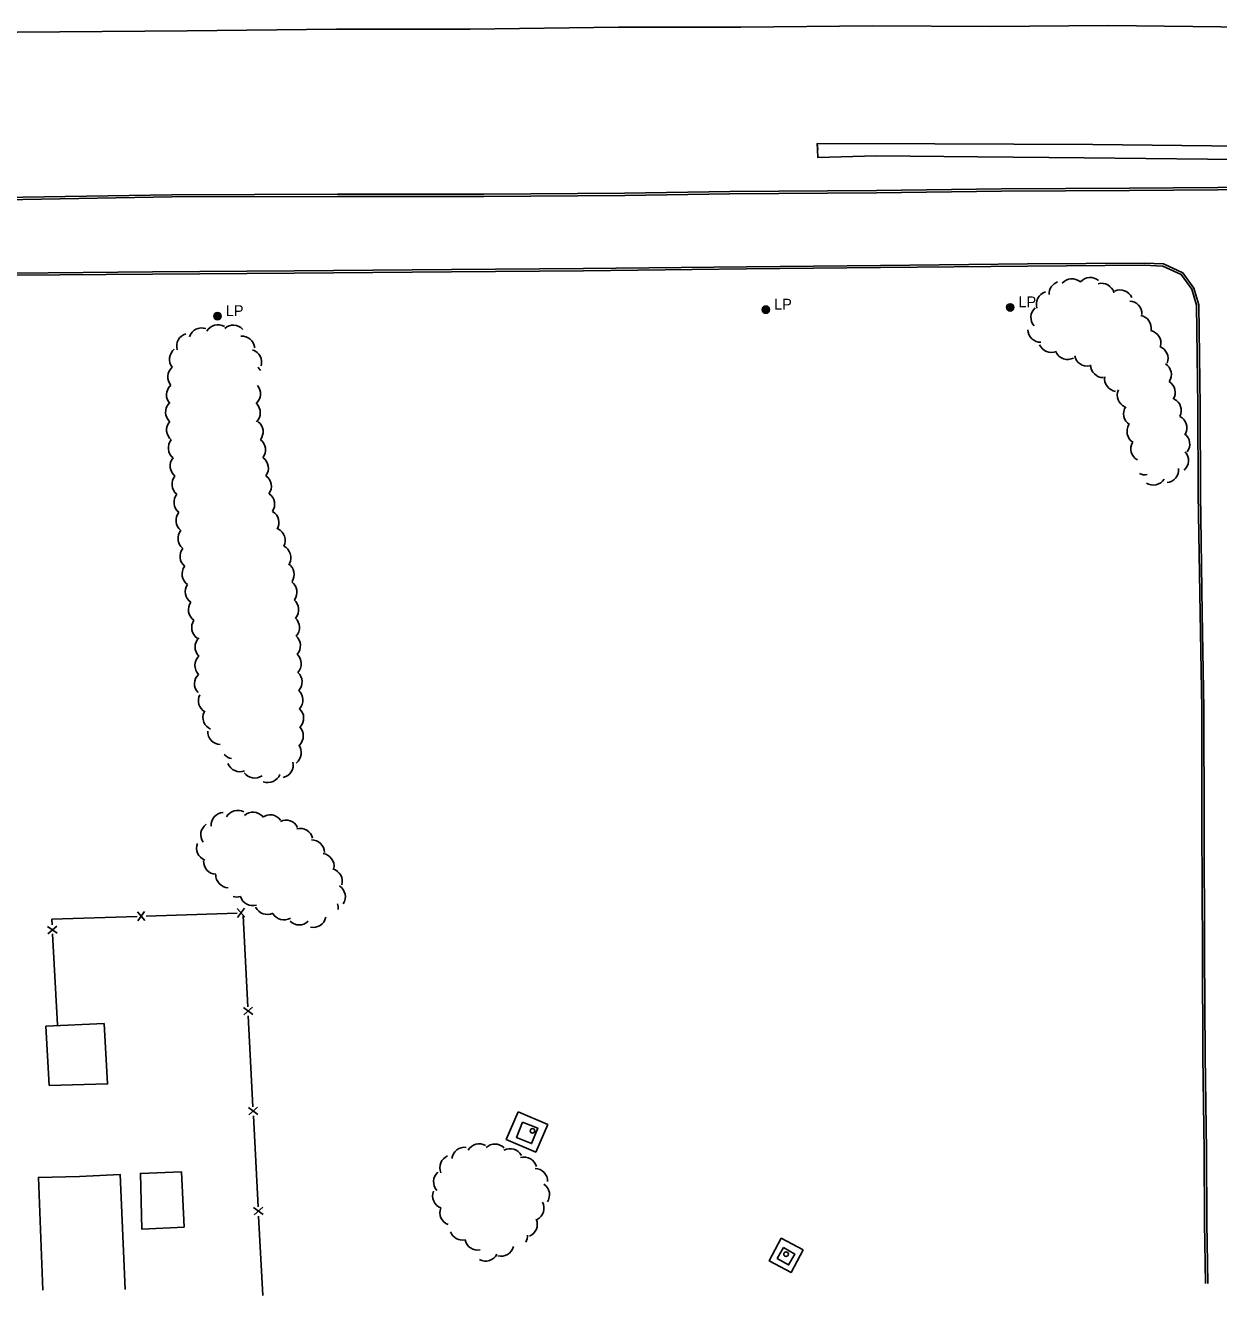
# Model space of a CAD drawing. Extents: x 2402803 to 2427059, y 6985292 to 6997652.
# Drawn here: x 2406653 to 2407177, y 6990718 to 6991276 of the extents above; entities that cross this region are included whole.
import ezdxf

# ---------------------------------------------------------------- set-up
doc = ezdxf.new("R2010")
doc.units = 0
for name, color, linetype in [('p_drainage conc drain', 7, 'Continuous'), ('p_road - paved curb', 7, 'Continuous'), ('p_road bridge end', 7, 'Continuous'), ('p_structure building', 7, 'Continuous'), ('p_structure fence', 7, 'Continuous'), ('p_structure general', 7, 'Continuous'), ('p_utility manhole', 7, 'Continuous'), ('p_veg woods', 7, 'Continuous')]:
    doc.layers.add(name, color=color, linetype=linetype)

msp = doc.modelspace()

# ---------------------------------------------------------------- linework, layer by layer
at = {"layer": 'p_drainage conc drain'}
for points in [[(2407001.18, 6991221.72), (2407000.84, 6991224.35), (2407052.45, 6991224.16), (2407121.85, 6991223.84), (2407187.04, 6991223.17), (2407255.69, 6991222.44), (2407305.2, 6991222.26), (2407361.35, 6991221.36), (2407425.66, 6991221.16), (2407456.59, 6991220.43), (2407509.77, 6991220.52), (2407548.75, 6991220.15), (2407592.87, 6991220.6)], [(2407591.95, 6991215.31), (2407544.21, 6991214.6), (2407497.63, 6991215.02), (2407454.95, 6991215.28), (2407424.72, 6991215.2), (2407365.74, 6991216.06), (2407315.13, 6991216.76), (2407268.08, 6991216.64), (2407215.93, 6991216.8), (2407172.31, 6991217.46), (2407118.11, 6991218.05), (2407071.37, 6991218.47), (2407026.77, 6991218.95), (2407001.1, 6991218.2), (2407000.94, 6991221.77), (2407000.84, 6991224.35)]]:
    msp.add_lwpolyline(points, dxfattribs=at)
for points in [[(2406869.57, 6990798.87), (2406882.47, 6990793.25), (2406877.2, 6990781.15), (2406864.3, 6990786.77)], [(2406994.61, 6990738.25), (2406985.01, 6990743.31), (2406979.77, 6990733.36), (2406989.37, 6990728.3)]]:
    msp.add_lwpolyline(points, close=True, dxfattribs=at)
at = {"layer": 'p_road - paved curb'}
for points in [[(2407589.11, 6991257.67), (2407516.5, 6991260.5), (2407450.86, 6991262.99), (2407389.48, 6991265.97), (2407322.16, 6991268.67), (2407255.33, 6991272.41), (2407190.47, 6991275.46), (2407128.56, 6991276.24), (2407076.8, 6991275.71), (2407025.1, 6991276.06), (2406967.36, 6991275.51), (2406913.56, 6991275.47), (2406848.41, 6991274.6), (2406789.73, 6991274.6), (2406724.1, 6991273.89), (2406649.67, 6991273.21), (2406587.96, 6991272.87), (2406532.89, 6991272.66), (2406485.46, 6991271.79), (2406462.22, 6991270.92), (2406448.87, 6991267.03), (2406438.89, 6991260.72), (2406431.55, 6991250.74), (2406427, 6991235.97)], [(2406427, 6991235.97), (2406428.22, 6991226.78), (2406432.91, 6991216.15), (2406443.61, 6991205.3), (2406457.03, 6991199.96), (2406472.23, 6991199.31), (2406531.39, 6991198.85), (2406596.36, 6991199.46), (2406651.94, 6991199.81), (2406717.33, 6991200.84), (2406790.11, 6991201.02), (2406854.36, 6991201.12), (2406916.28, 6991201.54), (2406962.43, 6991202.21), (2407026.94, 6991202.71), (2407081.77, 6991203.42), (2407137.97, 6991203.72), (2407196.06, 6991204.13)], [(2406427.99, 6991236.1), (2406429.19, 6991227.05), (2406433.75, 6991216.72), (2406444.17, 6991206.15), (2406457.24, 6991200.95), (2406472.26, 6991200.31), (2406531.39, 6991199.85), (2406596.35, 6991200.46), (2406651.93, 6991200.81), (2406717.32, 6991201.84), (2406790.11, 6991202.02), (2406854.36, 6991202.12), (2406916.27, 6991202.54), (2406962.42, 6991203.21), (2407026.93, 6991203.71), (2407081.76, 6991204.42), (2407137.96, 6991204.72), (2407196.05, 6991205.13)], [(2407172.33, 6990723.44), (2407171.91, 6990750.15), (2407171.81, 6990781.79), (2407171.19, 6990823.35), (2407170.98, 6990868.86), (2407170.76, 6990925.16), (2407170.69, 6990975.97), (2407169.97, 6991017.96), (2407169.19, 6991070.34), (2407169.01, 6991108.94), (2407168.4, 6991153.48), (2407166.23, 6991160.82), (2407161.38, 6991167.53), (2407152.93, 6991171.44), (2407144.42, 6991171.83), (2407093.21, 6991171.46), (2407028.65, 6991170.81), (2406969.79, 6991170.22), (2406898.24, 6991169.38), (2406840.26, 6991169.02), (2406771.11, 6991168.41), (2406708.89, 6991167.9), (2406647.82, 6991167.44)], [(2407171.33, 6990723.42), (2407170.91, 6990750.14), (2407170.81, 6990781.78), (2407170.19, 6990823.34), (2407169.98, 6990868.86), (2407169.76, 6990925.16), (2407169.69, 6990975.96), (2407168.97, 6991017.94), (2407168.19, 6991070.33), (2407168.01, 6991108.93), (2407167.4, 6991153.33), (2407165.32, 6991160.37), (2407160.72, 6991166.73), (2407152.69, 6991170.45), (2407144.4, 6991170.83), (2407093.22, 6991170.46), (2407028.66, 6991169.81), (2406969.8, 6991169.22), (2406898.25, 6991168.38), (2406840.27, 6991168.02), (2406771.12, 6991167.41), (2406708.9, 6991166.9), (2406647.83, 6991166.44)]]:
    msp.add_lwpolyline(points, dxfattribs=at)
at = {"layer": 'p_road bridge end'}
for points in [[(2406871.47, 6990794.33), (2406878.08, 6990791.71), (2406875.38, 6990784.89), (2406868.77, 6990787.51)], [(2406985.97, 6990739.22), (2406990.96, 6990736.37), (2406988.24, 6990731.61), (2406983.25, 6990734.46)]]:
    msp.add_lwpolyline(points, close=True, dxfattribs=at)
at = {"layer": 'p_structure building'}
for points in [[(2406662, 6990836.51), (2406663.53, 6990810.48), (2406689.2, 6990811.1), (2406687.66, 6990837.64)], [(2406722.76, 6990748.2), (2406721.59, 6990772.53), (2406703.6, 6990771.81), (2406704.19, 6990747.31)]]:
    msp.add_lwpolyline(points, close=True, dxfattribs=at)
msp.add_lwpolyline([(2406660.78, 6990720.48), (2406658.8, 6990770.03), (2406676.82, 6990770.48), (2406694.75, 6990771.31), (2406696.95, 6990720.78)], dxfattribs=at)
at = {"layer": 'p_structure fence'}
for p, q in [((2406705.6, 6990882.88), (2406702.26, 6990886.77)), ((2406702.4, 6990882.77), (2406705.46, 6990886.88)), ((2406706.12, 6990884.87), (2406746.03, 6990886.21)), ((2406749.49, 6990884.36), (2406746.16, 6990888.25)), ((2406746.3, 6990884.25), (2406749.36, 6990888.36)), ((2406667.01, 6990877.31), (2406662.84, 6990880.29)), ((2406666.83, 6990880.5), (2406663.01, 6990877.09)), ((2406748.7, 6990884.91), (2406750.76, 6990844.96)), ((2406667.21, 6990837.06), (2406665.05, 6990877)), ((2406748.8, 6990844.66), (2406752.96, 6990841.67)), ((2406748.97, 6990841.46), (2406752.8, 6990844.87)), ((2406750.97, 6990840.97), (2406753.03, 6990801.02)), ((2406751.07, 6990800.72), (2406755.23, 6990797.73)), ((2406751.23, 6990797.52), (2406755.06, 6990800.92)), ((2406753.23, 6990797.03), (2406755.29, 6990757.08)), ((2406753.5, 6990753.58), (2406757.33, 6990756.98)), ((2406753.33, 6990756.78), (2406757.49, 6990753.79)), ((2406755.5, 6990753.08), (2406757.3, 6990718.11))]:
    msp.add_line(p, q, dxfattribs=at)
msp.add_lwpolyline([(2406664.83, 6990880.99), (2406664.7, 6990883.47), (2406702.13, 6990884.73)], dxfattribs=at)
at = {"layer": 'p_structure general'}
for centre in [(2406875.77, 6990790.52), (2406987.17, 6990736.3)]:
    msp.add_circle(centre, 1, dxfattribs=at)
at = {"layer": 'p_utility manhole'}
for centre, radius in [((2407085.61, 6991152.34), 1.6), ((2407085.61, 6991152.34), 1.3), ((2407085.61, 6991152.34), 1), ((2406737.48, 6991148.49), 1.6), ((2406737.48, 6991148.49), 1.3), ((2406737.48, 6991148.49), 1), ((2406737.48, 6991148.49), 0.539), ((2406737.48, 6991148.49), 0.192), ((2406978.29, 6991151.33), 1.6), ((2406978.29, 6991151.33), 1.3), ((2406978.29, 6991151.33), 1), ((2406978.29, 6991151.33), 0.539), ((2406978.29, 6991151.33), 0.192), ((2407085.61, 6991152.34), 0.539), ((2407085.61, 6991152.34), 0.192)]:
    msp.add_circle(centre, radius, dxfattribs=at)
at = {"layer": 'p_veg woods'}
for centre, start, end in [((2407112.75, 6991159.26), 49.2241, 139.2241), ((2407120.73, 6991159.84), 49.2241, 139.2241), ((2407102.74, 6991153.72), 107.6313, 197.6313), ((2407108.33, 6991158.17), 109.6558, 182.2574), ((2407125.71, 6991157.29), 15.3381, 105.3381), ((2407133.81, 6991154.34), 24.5371, 114.5371), ((2407137.81, 6991149.47), 357.4406, 87.4406), ((2407100.32, 6991147.95), 132.1559, 222.1559), ((2407141.89, 6991143.22), 349.5118, 79.5118), ((2406730.52, 6991137.65), 71.5965, 161.5965), ((2406737.6, 6991139.03), 59.3638, 149.3638), ((2406744.43, 6991138.86), 42.3631, 132.3631), ((2407098.92, 6991142.69), 181.8657, 271.8657), ((2407146.11, 6991136.63), 346.9833, 76.9833), ((2406725.2, 6991135.31), 106.7774, 196.7774), ((2406748.16, 6991134.11), 4.2284, 94.2284), ((2406722.02, 6991129.57), 128.6804, 218.6804), ((2406751.21, 6991128.23), 343.2577, 73.2577), ((2407103.7, 6991138.13), 202.8533, 292.8533), ((2407110.78, 6991135.11), 207.1934, 297.1934), ((2407119.46, 6991132.14), 190.5635, 280.5635), ((2407149.27, 6991129.84), 339.6366, 69.6366), ((2406721.27, 6991121.79), 131.1815, 221.1815), ((2406751.52, 6991121.68), 31.1846, 50.4622), ((2407126.54, 6991127.11), 180.6803, 270.6803), ((2407150.71, 6991122.8), 327.4378, 57.4378), ((2407132.67, 6991121.02), 171.6636, 261.6636), ((2407152.42, 6991114.96), 327.7546, 57.7546), ((2406720.71, 6991113.91), 132.5662, 222.5662), ((2406750.71, 6991114.35), 310.8918, 40.8918), ((2407138.28, 6991113.74), 155.6999, 245.6999), ((2406720.3, 6991106.28), 137.5635, 227.5635), ((2406750.6, 6991106.03), 315.5135, 45.5135), ((2407141.03, 6991105.57), 146.5927, 236.5927), ((2407155.08, 6991107.03), 332.9471, 62.9471), ((2407157.54, 6991099.44), 332.6633, 62.6633), ((2406720.73, 6991098.51), 140.6003, 230.6003), ((2406751.83, 6991097.66), 321.9356, 51.9356), ((2407142.54, 6991097.83), 147.9323, 237.9323), ((2406721.51, 6991090.55), 140.7282, 230.7282), ((2406752.88, 6991089.69), 322.4842, 52.4842), ((2407144.21, 6991090.24), 150.5612, 240.5612), ((2407158.82, 6991092.22), 323.3799, 53.3799), ((2406722.3, 6991082.61), 140.9179, 230.9179), ((2406754.15, 6991081.69), 323.8585, 53.8585), ((2407158.25, 6991085.06), 311.4117, 41.4117), ((2407153.89, 6991080.96), 275.852, 5.852), ((2406723.12, 6991074.67), 141.2363, 231.2363), ((2406755.45, 6991073.77), 324.2872, 54.2872), ((2407144.77, 6991084.42), 244.1995, 279.9973), ((2407148.37, 6991079.89), 238.3029, 328.3029), ((2406723.99, 6991066.73), 141.3295, 231.3295), ((2406756.91, 6991065.84), 325.1787, 55.1787), ((2406724.87, 6991058.78), 141.3653, 231.3653), ((2406758.76, 6991057.79), 328.9627, 58.9627), ((2406725.75, 6991050.85), 141.4844, 231.4844), ((2406761.54, 6991049.89), 334.1998, 64.1998), ((2406764.06, 6991042.37), 333.2225, 63.2225), ((2406726.65, 6991042.93), 141.7091, 231.7091), ((2406727.56, 6991035.19), 144.2362, 234.2362), ((2406765.49, 6991034.98), 326.3163, 56.3163), ((2406728.88, 6991027.44), 145.7719, 235.7719), ((2406766.68, 6991027.27), 323.3821, 53.3821), ((2406730.34, 6991019.55), 145.3063, 235.3063), ((2406767.45, 6991019.53), 320.2072, 50.2072), ((2406731.77, 6991011.68), 145.3063, 235.3063), ((2406767.83, 6991011.69), 318.024, 48.024), ((2406733.26, 6991003.06), 134.7521, 224.7521), ((2406768.23, 6991003.72), 317.9242, 47.9242), ((2406733.15, 6990994.99), 133.7445, 223.7445), ((2406768.61, 6990995.74), 317.7833, 47.7833), ((2406768.97, 6990987.77), 317.6417, 47.6417), ((2406732.98, 6990986.99), 133.7445, 223.7445), ((2406734.68, 6990979.57), 153.0069, 241.5191), ((2406769.33, 6990979.79), 317.5747, 47.5747), ((2406769.65, 6990971.84), 317.1187, 47.1187), ((2406736.69, 6990972.15), 156.0682, 246.0682), ((2406738.84, 6990965.9), 177.4388, 267.4388), ((2406769.5, 6990964.05), 314.3223, 44.3223), ((2406768.6, 6990956.66), 306.7489, 36.7489), ((2406744.66, 6990959.63), 220.9037, 259.4492), ((2406765.04, 6990951.27), 283.3479, 13.3479), ((2406747.31, 6990953.95), 201.1042, 291.1042), ((2406753.74, 6990951.15), 215.5038, 305.5038), ((2406759.6, 6990949.17), 248.708, 338.708), ((2406740.26, 6990924.75), 93.3583, 183.3583), ((2406746.31, 6990925.7), 60.6249, 150.6249), ((2406753.06, 6990924.87), 41.4082, 131.4082), ((2406735.74, 6990920.57), 125.0381, 215.0381), ((2406760.61, 6990923.71), 36.2159, 126.2159), ((2406767.53, 6990921.37), 25.975, 115.975), ((2406773.75, 6990917.71), 14.5192, 104.5192), ((2406733.93, 6990914.71), 158.0628, 248.0628), ((2406778.81, 6990912.74), 0.8863, 90.8863), ((2406737.01, 6990908.86), 177.1485, 267.1485), ((2406782.99, 6990906.73), 350.7629, 80.7629), ((2406742.38, 6990902.93), 177.1485, 267.1485), ((2406786.64, 6990900.1), 344.3608, 74.3608), ((2406787.95, 6990893.37), 327.0876, 57.0876), ((2406745.87, 6990898.86), 254.2485, 287.084), ((2406752.94, 6990895.12), 197.084, 287.084), ((2406759.29, 6990891.25), 205.9444, 295.9444), ((2406766.64, 6990888.87), 209.7806, 299.7806), ((2406784.83, 6990888.41), 354.1518, 19.6431), ((2406773.34, 6990886.63), 224.6384, 314.6384), ((2406779.46, 6990885.49), 258.1456, 348.1456), ((2406852.4, 6990779.14), 60.2129, 150.2129), ((2406840.74, 6990774.33), 113.2782, 203.2782), ((2406846.02, 6990777.64), 82.9456, 172.9456), ((2406859.3, 6990779.05), 44.0112, 134.0112), ((2406865.97, 6990777.04), 28.5726, 118.5726), ((2406872.08, 6990773.34), 15.4051, 105.4051), ((2406876.8, 6990768.32), 358.7915, 88.7915), ((2406838, 6990768.08), 131.4657, 221.4657), ((2406837.6, 6990761.89), 158.4356, 248.4356), ((2406877.64, 6990762.42), 325.8539, 55.8539), ((2406875.15, 6990756.52), 298.3606, 28.3606), ((2406840.78, 6990754.55), 158.4356, 248.4356), ((2406872.26, 6990749.42), 293.3958, 23.3958), ((2406845.03, 6990748.16), 201.3645, 281.6216), ((2406851.71, 6990743.75), 191.6216, 281.6216), ((2406867.9, 6990744.22), 332.1193, 5.177), ((2406855.16, 6990738.91), 242.4703, 332.4703), ((2406861.97, 6990741.04), 255.3855, 345.3855)]:
    msp.add_arc(centre, 5.65, start, end, dxfattribs=at)

# ---------------------------------------------------------------- texts
at = {"layer": 'p_utility manhole'}
for p in [(2406737.48, 6991148.49), (2406978.29, 6991151.33), (2407085.61, 6991152.34)]:
    msp.add_text('  LP', height=4.8, dxfattribs=at).set_placement(p)

doc.saveas('drawing.dxf')
